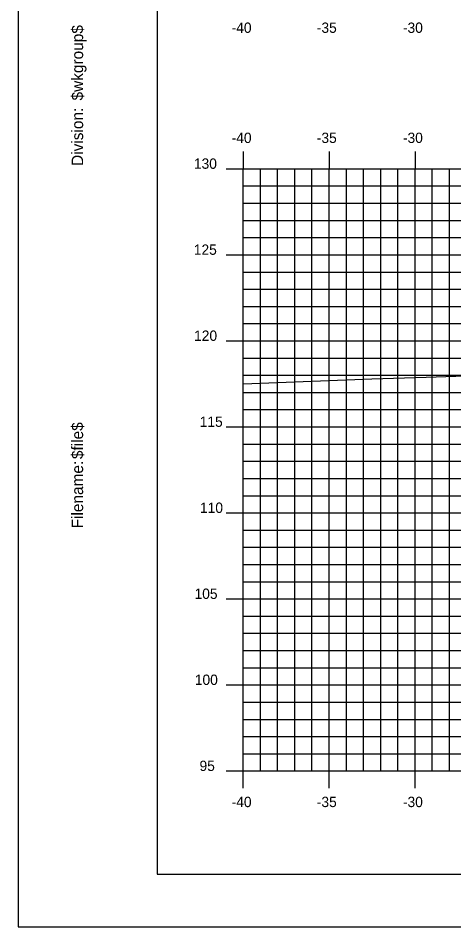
# Model space of a CAD drawing. Extents: x 850598 to 870284, y 366541 to 366651.
# Drawn here: x 855698.2 to 855723.5, y 366541.2 to 366594 of the extents above; entities that cross this region are included whole.
import ezdxf

# ---------------------------------------------------------------- set-up
doc = ezdxf.new("R2010")
doc.units = 0
for name, color, linetype in [('BORDER', 7, 'Continuous'), ('H_V ANNOTATION', 7, 'Continuous'), ('MAJOR', 7, 'Continuous'), ('MINOR', 7, 'Continuous'), ('PLOT BOUNDARY', 7, 'Continuous'), ('S_Roadway_Centerline', 7, 'Continuous')]:
    doc.layers.add(name, color=color, linetype=linetype)

msp = doc.modelspace()

# ---------------------------------------------------------------- linework, layer by layer
at = {"layer": 'BORDER'}
for p, q in [((855706.298, 366649.225), (855706.298, 366544.225)), ((855706.298, 366544.225), (855866.298, 366544.225))]:
    msp.add_line(p, q, dxfattribs=at)
at = {"layer": 'MAJOR'}
for p, q in [((855711.297, 366586.227), (855711.297, 366585.225)), ((855711.297, 366586.227), (855711.297, 366585.225)), ((855716.297, 366586.227), (855716.297, 366585.225)), ((855716.297, 366586.227), (855716.297, 366585.225)), ((855721.297, 366586.227), (855721.297, 366585.225)), ((855721.297, 366586.227), (855721.297, 366585.225)), ((855710.295, 366585.225), (855711.297, 366585.225)), ((855710.295, 366585.225), (855711.297, 366585.225)), ((855711.297, 366585.225), (855851.297, 366585.225)), ((855711.297, 366550.225), (855711.297, 366585.225)), ((855711.297, 366550.225), (855711.297, 366585.225)), ((855711.297, 366585.225), (855851.297, 366585.225)), ((855711.297, 366585.225), (855851.297, 366585.225)), ((855711.297, 366550.225), (855711.297, 366585.225)), ((855711.297, 366550.225), (855711.297, 366585.225)), ((855711.297, 366585.225), (855851.297, 366585.225)), ((855716.297, 366550.225), (855716.297, 366585.225)), ((855716.297, 366550.225), (855716.297, 366585.225)), ((855721.297, 366550.225), (855721.297, 366585.225)), ((855721.297, 366550.225), (855721.297, 366585.225)), ((855710.295, 366580.225), (855711.297, 366580.225)), ((855710.295, 366580.225), (855711.297, 366580.225)), ((855711.297, 366580.225), (855851.297, 366580.225)), ((855711.297, 366580.225), (855851.297, 366580.225)), ((855710.295, 366575.225), (855711.297, 366575.225)), ((855710.295, 366575.225), (855711.297, 366575.225)), ((855711.297, 366575.225), (855851.297, 366575.225)), ((855711.297, 366575.225), (855851.297, 366575.225)), ((855710.295, 366570.225), (855711.297, 366570.225)), ((855710.295, 366570.225), (855711.297, 366570.225)), ((855711.297, 366570.225), (855851.297, 366570.225)), ((855711.297, 366570.225), (855851.297, 366570.225)), ((855710.295, 366565.225), (855711.297, 366565.225)), ((855710.295, 366565.225), (855711.297, 366565.225)), ((855711.297, 366565.225), (855851.297, 366565.225)), ((855711.297, 366565.225), (855851.297, 366565.225)), ((855710.295, 366560.225), (855711.297, 366560.225)), ((855710.295, 366560.225), (855711.297, 366560.225)), ((855711.297, 366560.225), (855851.297, 366560.225)), ((855711.297, 366560.225), (855851.297, 366560.225)), ((855710.295, 366555.225), (855711.297, 366555.225)), ((855710.295, 366555.225), (855711.297, 366555.225)), ((855711.297, 366555.225), (855851.297, 366555.225)), ((855711.297, 366555.225), (855851.297, 366555.225)), ((855710.295, 366550.225), (855711.297, 366550.225)), ((855710.295, 366550.225), (855711.297, 366550.225)), ((855711.297, 366550.225), (855851.297, 366550.225)), ((855711.297, 366550.225), (855851.297, 366550.225)), ((855711.297, 366549.223), (855711.297, 366550.225)), ((855711.297, 366550.225), (855851.297, 366550.225)), ((855711.297, 366550.225), (855851.297, 366550.225)), ((855711.297, 366549.223), (855711.297, 366550.225)), ((855716.297, 366549.223), (855716.297, 366550.225)), ((855716.297, 366549.223), (855716.297, 366550.225)), ((855721.297, 366549.223), (855721.297, 366550.225)), ((855721.297, 366549.223), (855721.297, 366550.225))]:
    msp.add_line(p, q, dxfattribs=at)
at = {"layer": 'MINOR'}
for p, q in [((855712.297, 366550.225), (855712.297, 366585.225)), ((855712.297, 366550.225), (855712.297, 366585.225)), ((855713.297, 366550.225), (855713.297, 366585.225)), ((855713.297, 366550.225), (855713.297, 366585.225)), ((855714.297, 366550.225), (855714.297, 366585.225)), ((855714.297, 366550.225), (855714.297, 366585.225)), ((855715.297, 366550.225), (855715.297, 366585.225)), ((855715.297, 366550.225), (855715.297, 366585.225)), ((855717.297, 366550.225), (855717.297, 366585.225)), ((855717.297, 366550.225), (855717.297, 366585.225)), ((855718.297, 366550.225), (855718.297, 366585.225)), ((855718.297, 366550.225), (855718.297, 366585.225)), ((855719.297, 366550.225), (855719.297, 366585.225)), ((855719.297, 366550.225), (855719.297, 366585.225)), ((855720.297, 366550.225), (855720.297, 366585.225)), ((855720.297, 366550.225), (855720.297, 366585.225)), ((855722.297, 366550.225), (855722.297, 366585.225)), ((855722.297, 366550.225), (855722.297, 366585.225)), ((855723.297, 366550.225), (855723.297, 366585.225)), ((855723.297, 366550.225), (855723.297, 366585.225)), ((855711.297, 366584.225), (855851.297, 366584.225)), ((855711.297, 366584.225), (855712.299, 366584.225)), ((855711.297, 366584.225), (855851.297, 366584.225)), ((855711.297, 366584.225), (855712.299, 366584.225)), ((855711.297, 366583.225), (855851.297, 366583.225)), ((855711.297, 366583.225), (855712.299, 366583.225)), ((855711.297, 366583.225), (855851.297, 366583.225)), ((855711.297, 366583.225), (855712.299, 366583.225)), ((855711.297, 366582.225), (855851.297, 366582.225)), ((855711.297, 366582.225), (855712.299, 366582.225)), ((855711.297, 366582.225), (855851.297, 366582.225)), ((855711.297, 366582.225), (855712.299, 366582.225)), ((855711.297, 366581.225), (855851.297, 366581.225)), ((855711.297, 366581.225), (855712.299, 366581.225)), ((855711.297, 366581.225), (855851.297, 366581.225)), ((855711.297, 366581.225), (855712.299, 366581.225)), ((855711.297, 366579.225), (855851.297, 366579.225)), ((855711.297, 366579.225), (855712.299, 366579.225)), ((855711.297, 366579.225), (855851.297, 366579.225)), ((855711.297, 366579.225), (855712.299, 366579.225)), ((855711.297, 366578.225), (855851.297, 366578.225)), ((855711.297, 366578.225), (855712.299, 366578.225)), ((855711.297, 366578.225), (855851.297, 366578.225)), ((855711.297, 366578.225), (855712.299, 366578.225)), ((855711.297, 366577.225), (855851.297, 366577.225)), ((855711.297, 366577.225), (855712.299, 366577.225)), ((855711.297, 366577.225), (855851.297, 366577.225)), ((855711.297, 366577.225), (855712.299, 366577.225)), ((855711.297, 366576.225), (855851.297, 366576.225)), ((855711.297, 366576.225), (855712.299, 366576.225)), ((855711.297, 366576.225), (855851.297, 366576.225)), ((855711.297, 366576.225), (855712.299, 366576.225)), ((855711.297, 366574.225), (855851.297, 366574.225)), ((855711.297, 366574.225), (855712.299, 366574.225)), ((855711.297, 366574.225), (855851.297, 366574.225)), ((855711.297, 366574.225), (855712.299, 366574.225)), ((855711.297, 366573.225), (855851.297, 366573.225)), ((855711.297, 366573.225), (855712.299, 366573.225)), ((855711.297, 366573.225), (855851.297, 366573.225)), ((855711.297, 366573.225), (855712.299, 366573.225)), ((855711.297, 366572.225), (855851.297, 366572.225)), ((855711.297, 366572.225), (855712.299, 366572.225)), ((855711.297, 366572.225), (855851.297, 366572.225)), ((855711.297, 366572.225), (855712.299, 366572.225)), ((855711.297, 366571.225), (855851.297, 366571.225)), ((855711.297, 366571.225), (855712.299, 366571.225)), ((855711.297, 366571.225), (855851.297, 366571.225)), ((855711.297, 366571.225), (855712.299, 366571.225)), ((855711.297, 366569.225), (855851.297, 366569.225)), ((855711.297, 366569.225), (855712.299, 366569.225)), ((855711.297, 366569.225), (855851.297, 366569.225)), ((855711.297, 366569.225), (855712.299, 366569.225)), ((855711.297, 366568.225), (855851.297, 366568.225)), ((855711.297, 366568.225), (855712.299, 366568.225)), ((855711.297, 366568.225), (855851.297, 366568.225)), ((855711.297, 366568.225), (855712.299, 366568.225)), ((855711.297, 366567.225), (855851.297, 366567.225)), ((855711.297, 366567.225), (855712.299, 366567.225)), ((855711.297, 366567.225), (855851.297, 366567.225)), ((855711.297, 366567.225), (855712.299, 366567.225)), ((855711.297, 366566.225), (855851.297, 366566.225)), ((855711.297, 366566.225), (855712.299, 366566.225)), ((855711.297, 366566.225), (855851.297, 366566.225)), ((855711.297, 366566.225), (855712.299, 366566.225)), ((855711.297, 366564.225), (855851.297, 366564.225)), ((855711.297, 366564.225), (855712.299, 366564.225)), ((855711.297, 366564.225), (855851.297, 366564.225)), ((855711.297, 366564.225), (855712.299, 366564.225)), ((855711.297, 366563.225), (855851.297, 366563.225)), ((855711.297, 366563.225), (855712.299, 366563.225)), ((855711.297, 366563.225), (855851.297, 366563.225)), ((855711.297, 366563.225), (855712.299, 366563.225)), ((855711.297, 366562.225), (855851.297, 366562.225)), ((855711.297, 366562.225), (855712.299, 366562.225)), ((855711.297, 366562.225), (855851.297, 366562.225)), ((855711.297, 366562.225), (855712.299, 366562.225)), ((855711.297, 366561.225), (855851.297, 366561.225)), ((855711.297, 366561.225), (855712.299, 366561.225)), ((855711.297, 366561.225), (855851.297, 366561.225)), ((855711.297, 366561.225), (855712.299, 366561.225)), ((855711.297, 366559.225), (855851.297, 366559.225)), ((855711.297, 366559.225), (855712.299, 366559.225)), ((855711.297, 366559.225), (855851.297, 366559.225)), ((855711.297, 366559.225), (855712.299, 366559.225)), ((855711.297, 366558.225), (855851.297, 366558.225)), ((855711.297, 366558.225), (855712.299, 366558.225)), ((855711.297, 366558.225), (855851.297, 366558.225)), ((855711.297, 366558.225), (855712.299, 366558.225)), ((855711.297, 366557.225), (855851.297, 366557.225)), ((855711.297, 366557.225), (855712.299, 366557.225)), ((855711.297, 366557.225), (855851.297, 366557.225)), ((855711.297, 366557.225), (855712.299, 366557.225)), ((855711.297, 366556.225), (855851.297, 366556.225)), ((855711.297, 366556.225), (855712.299, 366556.225)), ((855711.297, 366556.225), (855851.297, 366556.225)), ((855711.297, 366556.225), (855712.299, 366556.225)), ((855711.297, 366554.225), (855851.297, 366554.225)), ((855711.297, 366554.225), (855712.299, 366554.225)), ((855711.297, 366554.225), (855851.297, 366554.225)), ((855711.297, 366554.225), (855712.299, 366554.225)), ((855711.297, 366553.225), (855851.297, 366553.225)), ((855711.297, 366553.225), (855712.299, 366553.225)), ((855711.297, 366553.225), (855851.297, 366553.225)), ((855711.297, 366553.225), (855712.299, 366553.225)), ((855711.297, 366552.225), (855851.297, 366552.225)), ((855711.297, 366552.225), (855712.299, 366552.225)), ((855711.297, 366552.225), (855851.297, 366552.225)), ((855711.297, 366552.225), (855712.299, 366552.225)), ((855711.297, 366551.225), (855851.297, 366551.225)), ((855711.297, 366551.225), (855712.299, 366551.225)), ((855711.297, 366551.225), (855851.297, 366551.225)), ((855711.297, 366551.225), (855712.299, 366551.225))]:
    msp.add_line(p, q, dxfattribs=at)
at = {"layer": 'PLOT BOUNDARY'}
msp.add_lwpolyline([(855698.204, 366541.166), (855868.204, 366541.166), (855868.204, 366651.166), (855698.204, 366651.166)], close=True, dxfattribs=at)
at = {"layer": 'S_Roadway_Centerline'}
msp.add_lwpolyline([(855711.297, 366572.72), (855718.772, 366573.02), (855721.934, 366573.117), (855725.974, 366573.243), (855764.336, 366574.829), (855765.68, 366575.13), (855765.691, 366575.222), (855767.526, 366574.921), (855769.156, 366574.555), (855771.431, 366575.044), (855775.291, 366575.77)], dxfattribs=at)

# ---------------------------------------------------------------- texts
at = {"layer": 'BORDER'}
for s, p in [('$wkgroup$', (855701.983, 366589.195)), ('Division:', (855701.983, 366585.391)), ('$file$', (855701.983, 366568.351)), ('Filename:', (855701.983, 366564.324))]:
    msp.add_text(s, height=0.6696, rotation=90, dxfattribs=at).set_placement(p)
at = {"layer": 'H_V ANNOTATION'}
for s, p in [('-40', (855710.623, 366593.125)), ('-35', (855715.578, 366593.125)), ('-30', (855720.586, 366593.125)), ('-40', (855710.623, 366586.725)), ('-35', (855715.578, 366586.725)), ('-30', (855720.586, 366586.725)), ('130', (855708.427, 366585.225)), ('125', (855708.422, 366580.225)), ('120', (855708.438, 366575.225)), ('115', (855708.765, 366570.225)), ('110', (855708.781, 366565.225)), ('105', (855708.465, 366560.225)), ('100', (855708.481, 366555.225)), ('95', (855708.754, 366550.225)), ('-40', (855710.623, 366548.125)), ('-35', (855715.578, 366548.125)), ('-30', (855720.586, 366548.125))]:
    msp.add_text(s, height=0.6, dxfattribs=at).set_placement(p)

doc.saveas('drawing.dxf')
